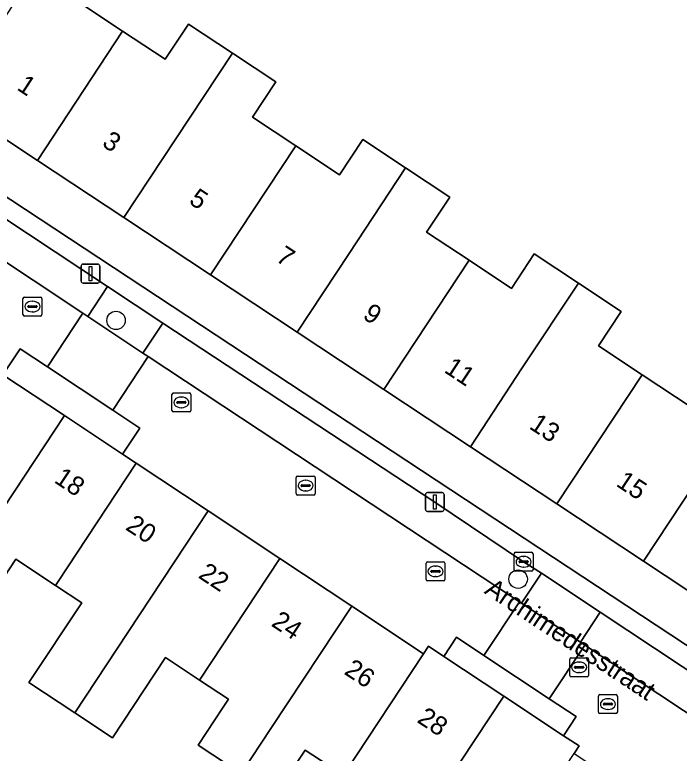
# Model space of a CAD drawing. Extents: x 159279 to 160377, y 384531 to 385888.
# Drawn here: x 159893.85 to 159929.07, y 384836.73 to 384875.83 of the extents above; entities that cross this region are included whole.
import ezdxf

# ---------------------------------------------------------------- set-up
doc = ezdxf.new("R2010")
doc.units = 0
for name, color, linetype in [('IMGEO_Boom', 7, 'Continuous'), ('IMGEO_Brandkraan', 7, 'Continuous'), ('IMGEO_Erf', 7, 'Continuous'), ('IMGEO_Kolk', 7, 'Continuous'), ('IMGEO_Lichtmast', 7, 'Continuous'), ('IMGEO_Openbare_ruimte_label', 7, 'Continuous'), ('IMGEO_Pand', 7, 'Continuous'), ('IMGEO_Pand_nummerreeks', 7, 'Continuous'), ('IMGEO_Parkeervlak_open', 7, 'Continuous'), ('IMGEO_Rijbaan_lokaal_open', 7, 'Continuous'), ('IMGEO_Rioolput', 7, 'Continuous'), ('IMGEO_Voetpad_open', 7, 'Continuous')]:
    doc.layers.add(name, color=color, linetype=linetype)

msp = doc.modelspace()

# ---------------------------------------------------------------- linework, layer by layer
at = {"layer": 'IMGEO_Boom'}
for centre in [(159899.217, 384859.648), (159920.528, 384845.947)]:
    msp.add_circle(centre, 0.489, dxfattribs=at)
at = {"layer": 'IMGEO_Brandkraan'}
for p, q in [((159920.315, 384846.443), (159920.315, 384847.295)), ((159920.39, 384847.369), (159921.242, 384847.369)), ((159921.316, 384847.295), (159921.316, 384846.443)), ((159920.574, 384846.863), (159920.574, 384846.875)), ((159921.012, 384846.826), (159920.614, 384846.826)), ((159920.617, 384846.912), (159921.015, 384846.912)), ((159920.803, 384847.149), (159920.828, 384847.149)), ((159921.058, 384846.875), (159921.058, 384846.863)), ((159920.826, 384846.589), (159920.801, 384846.589)), ((159921.242, 384846.369), (159920.39, 384846.369))]:
    msp.add_line(p, q, dxfattribs=at)
for points in [[(159920.315, 384846.443), (159920.315, 384847.295)], [(159920.39, 384847.369), (159921.242, 384847.369)], [(159921.316, 384847.295), (159921.316, 384846.443)], [(159921.242, 384846.369), (159920.39, 384846.369)]]:
    msp.add_lwpolyline(points, dxfattribs=at)
for centre, radius, start, end in [((159920.392, 384847.293), 0.0765, 91.552, 178.448), ((159920.392, 384847.293), 0.0765, 91.552, 178.448), ((159921.24, 384847.293), 0.0765, 1.552, 88.448), ((159921.24, 384847.293), 0.0765, 1.552, 88.448), ((159920.614, 384846.872), 0.0403, 85.8775, 175.7526), ((159920.611, 384846.862), 0.0366, 178.938, 274.7102), ((159921.015, 384846.869), 0.043, 264.8664, 352.4533), ((159921.019, 384846.874), 0.0386, 1.7309, 96.639), ((159920.392, 384846.445), 0.0765, 181.552, 268.448), ((159920.392, 384846.445), 0.0765, 181.552, 268.448), ((159921.24, 384846.445), 0.0765, 271.552, 358.448), ((159921.24, 384846.445), 0.0765, 271.552, 358.448)]:
    msp.add_arc(centre, radius, start, end, dxfattribs=at)
for centre, major_axis, ratio, start_param, end_param in [((159920.802, 384846.869), (-0.387, 0.002), 0.722429, 4.712389, 7.853982), ((159920.827, 384846.869), (-0.39, 0.002), 0.717154, 1.570796, 4.712389)]:
    msp.add_ellipse(centre, major_axis=major_axis, ratio=ratio, start_param=start_param, end_param=end_param, dxfattribs=at)
at = {"layer": 'IMGEO_Erf'}
for points in [[(159897.241, 384876.504), (159899.567, 384874.966), (159901.82, 384873.475), (159903.051, 384875.336), (159905.385, 384873.792), (159907.679, 384872.275), (159906.448, 384870.414), (159908.743, 384868.897), (159911.067, 384867.362), (159912.297, 384869.222), (159914.562, 384867.724), (159916.9, 384866.177), (159915.672, 384864.32), (159917.924, 384862.832), (159920.172, 384861.346), (159921.379, 384863.171), (159923.719, 384861.623), (159925.995, 384860.117), (159924.79, 384858.295), (159927.103, 384856.767), (159929.752, 384855.017)], [(159905.851, 384835.649), (159903.573, 384837.162), (159904.899, 384839.167), (159905.182, 384839.592), (159903.648, 384840.603), (159902.203, 384841.56), (159901.842, 384841.799), (159899.026, 384837.547), (159897.031, 384838.868), (159894.593, 384840.482), (159897.395, 384844.694), (159896.007, 384845.613), (159893.903, 384847.006), (159892.349, 384844.66)], [(159911.263, 384835.56), (159909.243, 384836.898), (159907.624, 384834.475)]]:
    msp.add_lwpolyline(points, dxfattribs=at)
msp.add_lwpolyline([(159917.997, 384852.962), (159913.407, 384855.995), (159908.817, 384859.027), (159904.227, 384862.06), (159899.637, 384865.092), (159895.047, 384868.125), (159890.354, 384871.226), (159890.199, 384870.983), (159888.95, 384869.106), (159953.493, 384826.611), (159954.823, 384828.631), (159950.128, 384831.733), (159945.538, 384834.766), (159940.948, 384837.799), (159936.358, 384840.831), (159931.767, 384843.864), (159927.177, 384846.897), (159922.587, 384849.929)], close=True, dxfattribs=at)
at = {"layer": 'IMGEO_Kolk'}
for p, q in [((159894.359, 384860.882), (159895.211, 384860.882)), ((159894.284, 384859.956), (159894.284, 384860.808)), ((159894.772, 384860.662), (159894.797, 384860.662)), ((159895.285, 384860.808), (159895.285, 384859.956)), ((159894.543, 384860.376), (159894.543, 384860.388)), ((159894.981, 384860.339), (159894.583, 384860.339)), ((159894.586, 384860.425), (159894.984, 384860.425)), ((159894.795, 384860.102), (159894.77, 384860.102)), ((159895.027, 384860.388), (159895.027, 384860.376)), ((159895.211, 384859.882), (159894.359, 384859.882)), ((159902.252, 384855.807), (159903.104, 384855.807)), ((159902.177, 384854.881), (159902.177, 384855.733)), ((159902.665, 384855.587), (159902.69, 384855.587)), ((159903.178, 384855.733), (159903.178, 384854.881)), ((159902.436, 384855.301), (159902.436, 384855.313)), ((159902.874, 384855.264), (159902.476, 384855.264)), ((159902.479, 384855.35), (159902.877, 384855.35)), ((159902.688, 384855.027), (159902.663, 384855.027)), ((159902.92, 384855.313), (159902.92, 384855.301)), ((159903.104, 384854.807), (159902.252, 384854.807)), ((159908.765, 384850.475), (159908.765, 384851.327)), ((159908.84, 384851.401), (159909.692, 384851.401)), ((159909.253, 384851.181), (159909.278, 384851.181)), ((159909.766, 384851.327), (159909.766, 384850.475)), ((159909.024, 384850.895), (159909.024, 384850.907)), ((159909.462, 384850.858), (159909.064, 384850.858)), ((159909.067, 384850.944), (159909.465, 384850.944)), ((159909.508, 384850.907), (159909.508, 384850.895)), ((159909.692, 384850.401), (159908.84, 384850.401)), ((159909.276, 384850.621), (159909.251, 384850.621)), ((159915.647, 384845.933), (159915.647, 384846.785)), ((159915.722, 384846.859), (159916.574, 384846.859)), ((159916.648, 384846.785), (159916.648, 384845.933)), ((159915.949, 384846.402), (159916.347, 384846.402)), ((159916.135, 384846.639), (159916.16, 384846.639)), ((159915.906, 384846.353), (159915.906, 384846.365)), ((159916.344, 384846.316), (159915.946, 384846.316)), ((159916.158, 384846.079), (159916.133, 384846.079)), ((159916.39, 384846.365), (159916.39, 384846.353)), ((159916.574, 384845.859), (159915.722, 384845.859)), ((159923.261, 384840.854), (159923.261, 384841.706)), ((159923.336, 384841.78), (159924.188, 384841.78)), ((159924.262, 384841.706), (159924.262, 384840.854)), ((159923.563, 384841.323), (159923.961, 384841.323)), ((159923.749, 384841.56), (159923.774, 384841.56)), ((159923.52, 384841.274), (159923.52, 384841.286)), ((159923.958, 384841.237), (159923.56, 384841.237)), ((159923.772, 384841), (159923.747, 384841)), ((159924.004, 384841.286), (159924.004, 384841.274)), ((159924.188, 384840.78), (159923.336, 384840.78))]:
    msp.add_line(p, q, dxfattribs=at)
for points in [[(159894.359, 384860.882), (159895.211, 384860.882)], [(159894.284, 384859.956), (159894.284, 384860.808)], [(159895.285, 384860.808), (159895.285, 384859.956)], [(159895.211, 384859.882), (159894.359, 384859.882)], [(159902.252, 384855.807), (159903.104, 384855.807)], [(159902.177, 384854.881), (159902.177, 384855.733)], [(159903.178, 384855.733), (159903.178, 384854.881)], [(159903.104, 384854.807), (159902.252, 384854.807)], [(159908.765, 384850.475), (159908.765, 384851.327)], [(159908.84, 384851.401), (159909.692, 384851.401)], [(159909.766, 384851.327), (159909.766, 384850.475)], [(159909.692, 384850.401), (159908.84, 384850.401)], [(159915.647, 384845.933), (159915.647, 384846.785)], [(159915.722, 384846.859), (159916.574, 384846.859)], [(159916.648, 384846.785), (159916.648, 384845.933)], [(159916.574, 384845.859), (159915.722, 384845.859)], [(159923.261, 384840.854), (159923.261, 384841.706)], [(159923.336, 384841.78), (159924.188, 384841.78)], [(159924.262, 384841.706), (159924.262, 384840.854)], [(159924.188, 384840.78), (159923.336, 384840.78)]]:
    msp.add_lwpolyline(points, dxfattribs=at)
for centre, radius, start, end in [((159894.361, 384860.806), 0.0765, 91.552, 178.448), ((159894.361, 384860.806), 0.0765, 91.552, 178.448), ((159895.209, 384860.806), 0.0765, 1.552, 88.448), ((159895.209, 384860.806), 0.0765, 1.552, 88.448), ((159894.583, 384860.385), 0.0403, 85.8775, 175.7526), ((159894.58, 384860.375), 0.0366, 178.938, 274.7102), ((159894.984, 384860.382), 0.043, 264.8664, 352.4533), ((159894.988, 384860.387), 0.0386, 1.7309, 96.639), ((159894.361, 384859.958), 0.0765, 181.552, 268.448), ((159894.361, 384859.958), 0.0765, 181.552, 268.448), ((159895.209, 384859.958), 0.0765, 271.552, 358.448), ((159895.209, 384859.958), 0.0765, 271.552, 358.448), ((159902.254, 384855.731), 0.0765, 91.552, 178.448), ((159902.254, 384855.731), 0.0765, 91.552, 178.448), ((159903.102, 384855.731), 0.0765, 1.552, 88.448), ((159903.102, 384855.731), 0.0765, 1.552, 88.448), ((159902.476, 384855.31), 0.0403, 85.8775, 175.7526), ((159902.473, 384855.3), 0.0366, 178.938, 274.7102), ((159902.877, 384855.307), 0.043, 264.8664, 352.4533), ((159902.881, 384855.312), 0.0386, 1.7309, 96.639), ((159902.254, 384854.883), 0.0765, 181.552, 268.448), ((159902.254, 384854.883), 0.0765, 181.552, 268.448), ((159903.102, 384854.883), 0.0765, 271.552, 358.448), ((159903.102, 384854.883), 0.0765, 271.552, 358.448), ((159908.842, 384851.325), 0.0765, 91.552, 178.448), ((159908.842, 384851.325), 0.0765, 91.552, 178.448), ((159909.69, 384851.325), 0.0765, 1.552, 88.448), ((159909.69, 384851.325), 0.0765, 1.552, 88.448), ((159909.064, 384850.904), 0.0403, 85.8775, 175.7526), ((159909.061, 384850.894), 0.0366, 178.938, 274.7102), ((159909.465, 384850.901), 0.043, 264.8664, 352.4533), ((159909.469, 384850.906), 0.0386, 1.7309, 96.639), ((159908.842, 384850.477), 0.0765, 181.552, 268.448), ((159908.842, 384850.477), 0.0765, 181.552, 268.448), ((159909.69, 384850.477), 0.0765, 271.552, 358.448), ((159909.69, 384850.477), 0.0765, 271.552, 358.448), ((159915.724, 384846.783), 0.0765, 91.552, 178.448), ((159915.724, 384846.783), 0.0765, 91.552, 178.448), ((159916.572, 384846.783), 0.0765, 1.552, 88.448), ((159916.572, 384846.783), 0.0765, 1.552, 88.448), ((159915.946, 384846.362), 0.0403, 85.8775, 175.7526), ((159916.351, 384846.364), 0.0386, 1.7309, 96.639), ((159915.943, 384846.352), 0.0366, 178.938, 274.7102), ((159916.347, 384846.359), 0.043, 264.8664, 352.4533), ((159915.724, 384845.935), 0.0765, 181.552, 268.448), ((159915.724, 384845.935), 0.0765, 181.552, 268.448), ((159916.572, 384845.935), 0.0765, 271.552, 358.448), ((159916.572, 384845.935), 0.0765, 271.552, 358.448), ((159923.338, 384841.704), 0.0765, 91.552, 178.448), ((159923.338, 384841.704), 0.0765, 91.552, 178.448), ((159924.186, 384841.704), 0.0765, 1.552, 88.448), ((159924.186, 384841.704), 0.0765, 1.552, 88.448), ((159923.56, 384841.283), 0.0403, 85.8775, 175.7526), ((159923.965, 384841.285), 0.0386, 1.7309, 96.639), ((159923.557, 384841.273), 0.0366, 178.938, 274.7102), ((159923.961, 384841.28), 0.043, 264.8664, 352.4533), ((159923.338, 384840.856), 0.0765, 181.552, 268.448), ((159923.338, 384840.856), 0.0765, 181.552, 268.448), ((159924.186, 384840.856), 0.0765, 271.552, 358.448), ((159924.186, 384840.856), 0.0765, 271.552, 358.448)]:
    msp.add_arc(centre, radius, start, end, dxfattribs=at)
for centre, major_axis, ratio, start_param, end_param in [((159894.771, 384860.382), (-0.387, 0.002), 0.722429, 4.712389, 7.853982), ((159894.796, 384860.382), (-0.39, 0.002), 0.717154, 1.570796, 4.712389), ((159902.664, 384855.307), (-0.387, 0.002), 0.722429, 4.712389, 7.853982), ((159902.689, 384855.307), (-0.39, 0.002), 0.717154, 1.570796, 4.712389), ((159909.252, 384850.901), (-0.387, 0.002), 0.722429, 4.712389, 7.853982), ((159909.277, 384850.901), (-0.39, 0.002), 0.717154, 1.570796, 4.712389), ((159916.134, 384846.359), (-0.387, 0.002), 0.722429, 4.712389, 7.853982), ((159916.159, 384846.359), (-0.39, 0.002), 0.717154, 1.570796, 4.712389), ((159923.748, 384841.28), (-0.387, 0.002), 0.722429, 4.712389, 7.853982), ((159923.773, 384841.28), (-0.39, 0.002), 0.717154, 1.570796, 4.712389)]:
    msp.add_ellipse(centre, major_axis=major_axis, ratio=ratio, start_param=start_param, end_param=end_param, dxfattribs=at)
at = {"layer": 'IMGEO_Lichtmast'}
for p, q in [((159897.366, 384861.728), (159897.366, 384862.528)), ((159897.366, 384862.528), (159897.366, 384861.728)), ((159897.466, 384862.628), (159898.256, 384862.628)), ((159898.256, 384862.628), (159897.466, 384862.628)), ((159898.356, 384862.528), (159898.356, 384861.728)), ((159898.356, 384861.728), (159898.356, 384862.528)), ((159898.256, 384861.628), (159897.466, 384861.628)), ((159897.466, 384861.628), (159898.256, 384861.628)), ((159915.616, 384849.631), (159915.616, 384850.431)), ((159915.616, 384850.431), (159915.616, 384849.631)), ((159915.716, 384850.531), (159916.506, 384850.531)), ((159916.506, 384850.531), (159915.716, 384850.531)), ((159916.606, 384850.431), (159916.606, 384849.631)), ((159916.606, 384849.631), (159916.606, 384850.431)), ((159916.506, 384849.531), (159915.716, 384849.531)), ((159915.716, 384849.531), (159916.506, 384849.531))]:
    msp.add_line(p, q, dxfattribs=at)
for points in [[(159897.786, 384862.503), (159897.936, 384862.503), (159897.936, 384861.753), (159897.786, 384861.753), (159897.786, 384862.503)], [(159916.036, 384850.406), (159916.186, 384850.406), (159916.186, 384849.656), (159916.036, 384849.656), (159916.036, 384850.406)]]:
    msp.add_lwpolyline(points, dxfattribs=at)
for centre, start, end in [((159897.466, 384862.528), 90, 180), ((159897.466, 384862.528), 90, 180), ((159898.256, 384862.528), 0, 90), ((159898.256, 384862.528), 360, 90), ((159897.466, 384861.728), 180, 270), ((159897.466, 384861.728), 180, 270), ((159898.256, 384861.728), 270, 0), ((159898.256, 384861.728), 270, 0), ((159915.716, 384850.431), 90, 180), ((159915.716, 384850.431), 90, 180), ((159916.506, 384850.431), 0, 90), ((159916.506, 384850.431), 360, 90), ((159915.716, 384849.631), 180, 270), ((159915.716, 384849.631), 180, 270), ((159916.506, 384849.631), 270, 0), ((159916.506, 384849.631), 270, 0)]:
    msp.add_arc(centre, 0.1, start, end, dxfattribs=at)
at = {"layer": 'IMGEO_Pand'}
for points in [[(159899.567, 384874.966), (159897.241, 384876.504), (159898.455, 384878.339), (159896.092, 384879.901), (159893.113, 384875.397), (159890.354, 384871.226), (159895.047, 384868.125)], [(159895.047, 384868.125), (159899.637, 384865.092), (159902.391, 384869.26), (159905.385, 384873.792), (159903.051, 384875.336), (159901.82, 384873.475), (159899.567, 384874.966)], [(159908.743, 384868.897), (159906.448, 384870.414), (159907.679, 384872.275), (159905.385, 384873.792), (159902.391, 384869.26), (159899.637, 384865.092), (159904.227, 384862.06)], [(159904.227, 384862.06), (159908.817, 384859.027), (159911.57, 384863.195), (159914.562, 384867.724), (159912.297, 384869.222), (159911.067, 384867.362), (159908.743, 384868.897)], [(159917.924, 384862.832), (159915.672, 384864.32), (159916.9, 384866.177), (159914.562, 384867.724), (159911.57, 384863.195), (159908.817, 384859.027), (159913.407, 384855.995)], [(159913.407, 384855.995), (159917.997, 384852.962), (159920.75, 384857.13), (159923.719, 384861.623), (159921.379, 384863.171), (159920.172, 384861.346), (159917.924, 384862.832)], [(159927.103, 384856.767), (159924.79, 384858.295), (159925.995, 384860.117), (159923.719, 384861.623), (159920.75, 384857.13), (159917.997, 384852.962), (159922.587, 384849.929)], [(159896.476, 384854.608), (159893.221, 384856.763), (159892.668, 384857.129), (159888.389, 384850.647), (159889.727, 384849.762), (159889.482, 384849.391), (159888.179, 384847.422), (159890.652, 384845.784), (159892.198, 384848.127)], [(159922.587, 384849.929), (159927.177, 384846.897), (159929.93, 384851.064), (159932.923, 384855.595), (159930.983, 384856.878), (159929.752, 384855.017), (159927.103, 384856.767)], [(159936.296, 384850.719), (159934.151, 384852.128), (159935.372, 384853.975), (159932.923, 384855.595), (159929.93, 384851.064), (159927.177, 384846.897), (159931.767, 384843.864)], [(159900.283, 384852.086), (159899.565, 384852.562), (159896.476, 384854.608), (159892.198, 384848.127), (159890.652, 384845.784), (159892.349, 384844.66), (159893.903, 384847.006), (159896.007, 384845.613), (159896.11, 384845.763)], [(159904.091, 384849.565), (159900.283, 384852.086), (159896.11, 384845.763), (159896.007, 384845.613), (159897.395, 384844.694), (159894.593, 384840.482), (159897.031, 384838.868), (159899.84, 384843.124)], [(159907.899, 384847.043), (159904.091, 384849.565), (159899.84, 384843.124), (159897.031, 384838.868), (159899.026, 384837.547), (159901.842, 384841.799), (159902.203, 384841.56), (159903.648, 384840.603)], [(159911.707, 384844.521), (159907.899, 384847.043), (159903.648, 384840.603), (159905.182, 384839.592), (159904.899, 384839.167), (159903.573, 384837.162), (159905.851, 384835.649), (159907.459, 384838.085)], [(159915.513, 384842.001), (159911.707, 384844.521), (159907.459, 384838.085), (159905.851, 384835.649), (159907.624, 384834.475), (159909.243, 384836.898), (159911.263, 384835.56), (159911.357, 384835.7)], [(159919.769, 384839.756), (159916.595, 384841.858), (159915.777, 384842.399), (159915.513, 384842.001), (159911.357, 384835.7), (159911.263, 384835.56), (159912.85, 384834.509), (159912.575, 384834.093), (159911.258, 384832.104), (159913.658, 384830.497), (159915.255, 384832.916)], [(159923.497, 384836.712), (159923.762, 384837.112), (159922.937, 384837.658), (159919.769, 384839.756), (159915.255, 384832.916), (159913.658, 384830.497), (159915.429, 384829.343), (159917.021, 384831.747), (159917.508, 384831.424), (159919.246, 384830.273)]]:
    msp.add_lwpolyline(points, close=True, dxfattribs=at)
at = {"layer": 'IMGEO_Parkeervlak_open'}
for points in [[(159869.439, 384880.864), (159868.384, 384879.335), (159897.457, 384860.028), (159897.716, 384859.856), (159898.765, 384861.44)], [(159901.691, 384859.502), (159900.642, 384857.919), (159900.926, 384857.731), (159920.598, 384844.751), (159920.71, 384844.677), (159921.765, 384846.256), (159920.816, 384846.869), (159916.111, 384850.031)], [(159924.875, 384844.2), (159923.826, 384842.614), (159924.059, 384842.46), (159942.418, 384830.305), (159942.677, 384830.134), (159943.718, 384831.713)], [(159923.606, 384838.668), (159922.175, 384839.615), (159918.715, 384841.907), (159917.264, 384842.867), (159916.595, 384841.858), (159919.769, 384839.756), (159922.937, 384837.658)]]:
    msp.add_lwpolyline(points, close=True, dxfattribs=at)
at = {"layer": 'IMGEO_Rijbaan_lokaal_open'}
for points in [[(159868.384, 384879.335), (159866.367, 384876.413), (159865.466, 384875.107), (159866.249, 384874.589), (159867.172, 384875.982), (159873.771, 384871.612), (159872.848, 384870.219), (159873.182, 384869.998), (159873.443, 384870.392), (159877.41, 384867.765), (159881.376, 384865.139), (159881.131, 384864.769), (159885.052, 384862.172), (159888.86, 384859.651), (159892.668, 384857.129), (159893.221, 384856.763), (159894.138, 384858.149), (159895.58, 384857.194), (159897.457, 384860.028)], [(159900.642, 384857.919), (159897.716, 384859.856), (159897.457, 384860.028), (159895.58, 384857.194), (159899.049, 384854.897), (159900.926, 384857.731)], [(159900.926, 384857.731), (159899.049, 384854.897), (159900.483, 384853.947), (159899.565, 384852.562), (159900.283, 384852.086), (159904.091, 384849.565), (159907.899, 384847.043), (159911.707, 384844.521), (159915.513, 384842.001), (159915.777, 384842.399), (159916.595, 384841.858), (159917.264, 384842.867), (159918.715, 384841.907), (159920.598, 384844.751)], [(159923.826, 384842.614), (159920.71, 384844.677), (159920.598, 384844.751), (159918.715, 384841.907), (159922.175, 384839.615), (159924.059, 384842.46)], [(159924.059, 384842.46), (159922.175, 384839.615), (159923.606, 384838.668), (159922.937, 384837.658), (159923.762, 384837.112), (159923.497, 384836.712), (159927.31, 384834.199), (159931.124, 384831.685), (159934.937, 384829.172), (159938.221, 384827.008), (159939.13, 384828.386), (159940.541, 384827.456), (159942.418, 384830.305)]]:
    msp.add_lwpolyline(points, close=True, dxfattribs=at)
at = {"layer": 'IMGEO_Rioolput'}
for p, q in [((159924.785, 384838.906), (159924.785, 384839.758)), ((159924.86, 384839.832), (159925.712, 384839.832)), ((159925.786, 384839.758), (159925.786, 384838.906)), ((159925.087, 384839.375), (159925.485, 384839.375)), ((159925.273, 384839.612), (159925.298, 384839.612)), ((159925.044, 384839.326), (159925.044, 384839.338)), ((159925.482, 384839.289), (159925.084, 384839.289)), ((159925.296, 384839.052), (159925.271, 384839.052)), ((159925.528, 384839.338), (159925.528, 384839.326)), ((159925.712, 384838.832), (159924.86, 384838.832))]:
    msp.add_line(p, q, dxfattribs=at)
for points in [[(159924.785, 384838.906), (159924.785, 384839.758)], [(159924.86, 384839.832), (159925.712, 384839.832)], [(159925.786, 384839.758), (159925.786, 384838.906)], [(159925.712, 384838.832), (159924.86, 384838.832)]]:
    msp.add_lwpolyline(points, dxfattribs=at)
for centre, radius, start, end in [((159924.862, 384839.756), 0.0765, 91.552, 178.448), ((159924.862, 384839.756), 0.0765, 91.552, 178.448), ((159925.71, 384839.756), 0.0765, 1.552, 88.448), ((159925.71, 384839.756), 0.0765, 1.552, 88.448), ((159925.084, 384839.335), 0.0403, 85.8775, 175.7526), ((159925.489, 384839.337), 0.0386, 1.7309, 96.639), ((159925.081, 384839.325), 0.0366, 178.938, 274.7102), ((159925.485, 384839.332), 0.043, 264.8664, 352.4533), ((159924.862, 384838.908), 0.0765, 181.552, 268.448), ((159924.862, 384838.908), 0.0765, 181.552, 268.448), ((159925.71, 384838.908), 0.0765, 271.552, 358.448), ((159925.71, 384838.908), 0.0765, 271.552, 358.448)]:
    msp.add_arc(centre, radius, start, end, dxfattribs=at)
for centre, major_axis, ratio, start_param, end_param in [((159925.272, 384839.332), (-0.387, 0.002), 0.722429, 4.712389, 7.853982), ((159925.297, 384839.332), (-0.39, 0.002), 0.717154, 1.570796, 4.712389)]:
    msp.add_ellipse(centre, major_axis=major_axis, ratio=ratio, start_param=start_param, end_param=end_param, dxfattribs=at)
at = {"layer": 'IMGEO_Voetpad_open'}
for points in [[(159888.95, 384869.106), (159890.199, 384870.983), (159888.962, 384871.806), (159880.22, 384874.815), (159878.806, 384875.764), (159870.001, 384881.679), (159869.439, 384880.864), (159898.765, 384861.44), (159901.691, 384859.502), (159916.111, 384850.031), (159920.816, 384846.869), (159921.765, 384846.256), (159924.875, 384844.2), (159943.718, 384831.713), (159942.677, 384830.134), (159945.658, 384828.169), (159946.698, 384829.747), (159977.441, 384809.465), (159978.078, 384810.424), (159973.48, 384813.451), (159954.748, 384825.784), (159953.493, 384826.611)], [(159898.765, 384861.44), (159897.716, 384859.856), (159900.642, 384857.919), (159901.691, 384859.502)], [(159895.58, 384857.194), (159894.138, 384858.149), (159893.221, 384856.763), (159896.476, 384854.608), (159899.565, 384852.562), (159900.483, 384853.947), (159899.049, 384854.897)], [(159921.765, 384846.256), (159920.71, 384844.677), (159923.826, 384842.614), (159924.875, 384844.2)]]:
    msp.add_lwpolyline(points, close=True, dxfattribs=at)

# ---------------------------------------------------------------- texts
at = {"layer": 'IMGEO_Openbare_ruimte_label'}
msp.add_text('Archimedesstraat', height=1, rotation=326.5006, dxfattribs=at).set_placement((159918.689, 384845.229))
at = {"layer": 'IMGEO_Pand_nummerreeks'}
for s, rotation, p in [('1', 326.5471, (159893.911, 384871.896)), ('3', 326.5471, (159898.421, 384868.917)), ('5', 326.5471, (159903.026, 384865.874)), ('7', 326.5471, (159907.631, 384862.832)), ('9', 326.5471, (159912.236, 384859.789)), ('11', 326.5471, (159916.553, 384856.937)), ('13', 326.5471, (159921.062, 384853.957)), ('18', 326.5736, (159895.881, 384851.102)), ('15', 326.5471, (159925.667, 384850.915)), ('20', 326.5736, (159899.668, 384848.602)), ('22', 326.5736, (159903.525, 384846.055)), ('24', 326.5736, (159907.391, 384843.505)), ('26', 326.5736, (159911.254, 384840.955)), ('28', 326.5736, (159915.119, 384838.404))]:
    msp.add_text(s, height=1, rotation=rotation, dxfattribs=at).set_placement(p)

doc.saveas('drawing.dxf')
